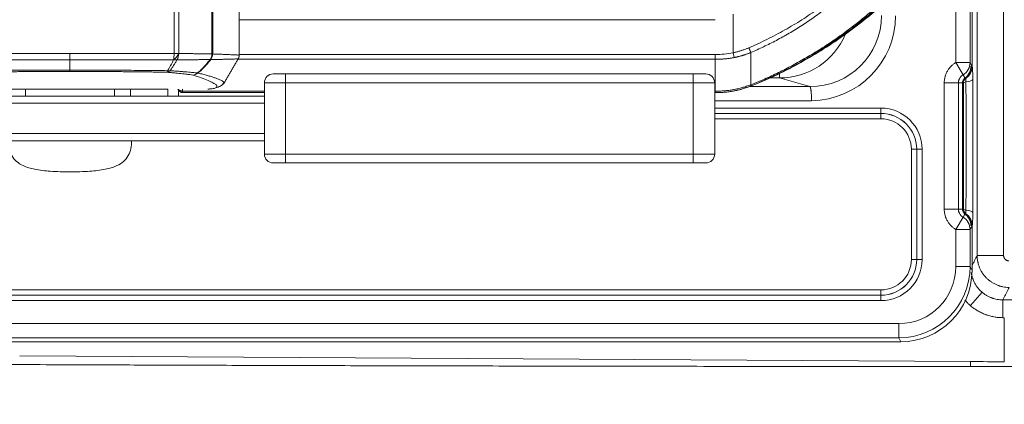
# Model space of a CAD drawing. Header units: millimetres. Extents: x 0 to 594, y 0 to 420.
# Tile 214 of 420: x 254 to 282, y 295 to 306. Entities that reach past the tile are written whole.
import ezdxf

# ---------------------------------------------------------------- set-up
doc = ezdxf.new("R2010")
doc.units = ezdxf.units.MM
doc.layers.add('1', color=7, linetype='Continuous', true_color=0xffffff)
doc.styles.add('Arial Unicode MS', font='txt')
doc.dimstyles.get("Standard").update_dxf_attribs({"dimtxt": 0.18, "dimasz": 0.18, "dimexe": 0.18, "dimexo": 0.0625, "dimgap": 0.09, "dimtad": 0, "dimtih": 1, "dimtoh": 1, "dimdec": 4, "dimzin": 0, "dimdsep": 46, "dimtxsty": 'Standard', "dimcen": 0.09, "dimadec": 0, "dimazin": 0, "dimtfac": 1, "dimtdec": 4, "dimtofl": 0, "dimtmove": 0, "dimatfit": 3, "dimfxl": 0, "dimtolj": 1, "dimtzin": 0, "dimarcsym": 0})

# ---------------------------------------------------------------- blocks, each defined once
blk = doc.blocks.new('_U0')
at = {"layer": '1', "color": 18, "lineweight": 13}
for p, q in [((147.657, 304.172), (147.657, 390.192)), ((305.847, 301.392), (305.847, 390.192)), ((147.657, 388.192), (198.852, 388.192)), ((305.847, 388.192), (254.652, 388.192))]:
    blk.add_line(p, q, dxfattribs=at)
at = {"layer": '1', "color": 18}
for points in [[(147.657, 388.192), (151.157, 389.13), (151.157, 387.254)], [(305.847, 388.192), (302.347, 387.254), (302.347, 389.13)]]:
    blk.add_solid(points, dxfattribs=at)
at = {"layer": '1', "color": 18, "linetype": 'Continuous', "lineweight": 13, "char_height": 3.5, "attachment_point": 7, "line_spacing_factor": 1.047437, "style": 'Arial Unicode MS'}
for s, insert in [('\\fArial Unicode MS|b0|i0;\\W1.0000;3.16', (200.537, 385.556)), ('\\fArial Unicode MS|b0|i0;\\W1.0000;LIFT POINT SPAN', (213.204, 385.556))]:
    blk.add_mtext(s, dxfattribs=dict(at, insert=insert))
blk = doc.blocks.new('_U8')
at = {"layer": '1', "color": 18, "lineweight": 13}
for p, q in [((305.847, 341.632), (287.064, 341.632)), ((289.064, 341.632), (289.064, 254.096)), ((305.847, 301.392), (287.064, 301.392)), ((289.064, 254.096), (284.064, 254.096))]:
    blk.add_line(p, q, dxfattribs=at)
at = {"layer": '1', "color": 18}
for points in [[(289.064, 341.632), (290.001, 338.132), (288.126, 338.132)], [(289.064, 301.392), (288.126, 304.892), (290.001, 304.892)]]:
    blk.add_solid(points, dxfattribs=at)
at = {"layer": '1', "color": 18, "linetype": 'Continuous', "lineweight": 13, "char_height": 3.5, "attachment_point": 7, "line_spacing_factor": 1.047437, "style": 'Arial Unicode MS'}
for s, insert in [('\\fArial Unicode MS|b0|i0;\\W1.0000;0.8', (259.842, 251.46)), ('\\fArial Unicode MS|b0|i0;\\W1.0000;CTRS', (269.789, 251.46)), ('\\fArial Unicode MS|b0|i0;\\W1.0000;AFT LIFT POINTS', (259.842, 244.398))]:
    blk.add_mtext(s, dxfattribs=dict(at, insert=insert))

msp = doc.modelspace()

# ---------------------------------------------------------------- linework, layer by layer
at = {"layer": '1', "color": 155, "linetype": 'Continuous', "lineweight": 13}
for p, q in [((281.194, 298.948), (281.194, 343.599)), ((281.938, 343.599), (281.938, 298.948)), ((258.645, 304.623), (258.645, 323.483)), ((258.776, 323.483), (258.776, 304.623)), ((259.706, 304.61), (259.706, 323.483)), ((259.728, 323.483), (259.728, 304.61)), ((260.471, 304.577), (260.471, 323.483)), ((280.596, 311.878), (280.596, 304.368)), ((280.995, 311.878), (280.995, 304.368)), ((281.051, 304.272), (281.051, 311.974)), ((273.841, 305.573), (260.471, 305.573)), ((274.342, 305.273), (274.342, 305.725)), ((255.721, 304.627), (255.721, 304.446)), ((258.645, 304.623), (258.776, 304.623)), ((259.706, 304.61), (259.728, 304.61)), ((274.37, 304.509), (274.342, 304.645)), ((255.721, 304.157), (255.721, 304.118)), ((280.596, 304.368), (280.8, 304.025)), ((280.596, 304.368), (280.995, 304.368)), ((281.02, 304.26), (281.059, 304.26)), ((261.43, 304.048), (261.778, 304.048)), ((261.778, 304.048), (273.223, 304.048)), ((273.223, 304.048), (273.575, 304.048)), ((275.646, 303.936), (275.329, 303.936)), ((275.646, 303.936), (275.646, 304.082)), ((276.497, 303.695), (275.646, 303.936)), ((280.877, 303.925), (280.838, 303.925)), ((254.472, 303.623), (254.022, 303.623)), ((254.472, 303.623), (254.472, 303.423)), ((256.972, 303.623), (254.472, 303.623)), ((257.422, 303.623), (256.972, 303.623)), ((256.972, 303.423), (256.972, 303.623)), ((258.472, 303.623), (257.422, 303.623)), ((257.422, 303.623), (257.422, 303.423)), ((258.472, 303.423), (258.472, 303.623)), ((258.77, 303.423), (258.77, 303.586)), ((261.18, 303.798), (261.18, 301.798)), ((261.777, 303.798), (261.18, 303.798)), ((261.777, 303.798), (261.777, 301.798)), ((273.222, 303.798), (261.777, 303.798)), ((273.825, 303.798), (273.222, 303.798)), ((273.222, 301.798), (273.222, 303.798)), ((273.825, 301.798), (273.825, 303.798)), ((274.809, 303.695), (276.497, 303.695)), ((280.271, 303.799), (280.67, 303.799)), ((280.271, 300.247), (280.271, 303.799)), ((280.781, 303.799), (280.67, 303.799)), ((280.67, 303.799), (280.67, 300.247)), ((280.781, 303.799), (280.781, 300.247)), ((280.809, 303.799), (280.781, 303.799)), ((250.575, 303.423), (261.18, 303.423)), ((250.575, 303.223), (261.18, 303.223)), ((273.824, 303.295), (276.544, 303.295)), ((273.824, 303.09), (278.492, 303.09)), ((276.544, 303.295), (276.544, 303.295)), ((278.492, 302.94), (278.492, 303.09)), ((278.492, 302.94), (273.824, 302.94)), ((273.824, 302.939), (278.492, 302.939)), ((278.492, 302.789), (273.824, 302.789)), ((278.492, 302.939), (278.492, 302.94)), ((278.492, 302.939), (278.492, 302.789)), ((250.575, 302.373), (261.18, 302.373)), ((250.575, 302.173), (255.43, 302.173)), ((256.015, 302.173), (255.43, 302.173)), ((256.015, 302.173), (261.18, 302.173)), ((279.347, 298.834), (279.347, 301.934)), ((279.497, 301.934), (279.347, 301.934)), ((279.497, 301.934), (279.497, 298.834)), ((279.498, 301.934), (279.497, 301.934)), ((279.498, 301.934), (279.648, 301.934)), ((279.498, 298.834), (279.498, 301.934)), ((279.648, 301.934), (279.648, 298.834)), ((261.18, 301.798), (261.777, 301.798)), ((261.777, 301.798), (273.222, 301.798)), ((273.222, 301.798), (273.825, 301.798)), ((261.778, 301.548), (261.43, 301.548)), ((273.223, 301.548), (261.778, 301.548)), ((273.575, 301.548), (273.223, 301.548)), ((280.271, 300.247), (280.67, 300.247)), ((280.596, 299.678), (280.8, 300.021)), ((280.781, 300.247), (280.67, 300.247)), ((280.781, 300.247), (280.809, 300.247)), ((280.85, 300.122), (280.877, 300.122)), ((281.059, 299.786), (281.02, 299.786)), ((281.051, 298.523), (281.051, 299.774)), ((280.995, 299.678), (280.596, 299.678)), ((280.596, 299.678), (280.596, 298.634)), ((280.995, 299.678), (280.995, 298.634)), ((281.194, 298.948), (281.437, 298.948)), ((281.437, 298.948), (281.938, 298.948)), ((279.497, 298.834), (279.347, 298.834)), ((279.497, 298.834), (279.498, 298.834)), ((279.498, 298.834), (279.648, 298.834)), ((280.995, 298.634), (280.596, 298.634)), ((280.995, 298.634), (281.051, 298.523)), ((235.237, 297.979), (278.492, 297.979)), ((278.492, 297.829), (235.237, 297.829)), ((235.237, 297.828), (278.492, 297.828)), ((278.492, 297.829), (278.492, 297.979)), ((278.492, 297.828), (278.492, 297.829)), ((278.492, 297.678), (278.492, 297.828)), ((281.007, 297.537), (281.333, 297.916)), ((278.492, 297.678), (235.237, 297.678)), ((281.913, 297.199), (281.915, 297.699)), ((278.997, 297.034), (234.486, 297.034)), ((278.997, 296.634), (278.997, 297.034)), ((281.958, 297.199), (281.958, 295.961)), ((279.053, 296.523), (234.449, 296.523)), ((278.997, 296.634), (234.486, 296.634)), ((279.053, 296.523), (278.997, 296.634)), ((254.309, 296.125), (281.007, 295.966)), ((281.006, 295.823), (281.007, 295.966))]:
    msp.add_line(p, q, dxfattribs=at)
for centre, radius, start, end in [((261.43, 303.798), 0.25, 90, 180), ((273.575, 303.798), 0.25, 0, 90), ((278.492, 301.934), 1.156, 0, 90), ((278.492, 301.934), 1.006, 0, 90), ((278.492, 301.934), 1.005, 0, 90), ((278.492, 301.934), 0.855, 0, 90), ((261.43, 301.798), 0.25, 180, 270), ((273.575, 301.798), 0.25, 270, 0), ((278.492, 298.834), 0.855, 270, 0), ((278.492, 298.834), 1.005, 270, 0), ((278.492, 298.834), 1.006, 270, 0), ((278.492, 298.834), 1.156, 270, 0)]:
    msp.add_arc(centre, radius, start, end, dxfattribs=at)
for centre, major_axis, ratio, start_param, end_param in [((276.487, 305.696), (1.946, -0.553), 0.98878, 4.991613, 6.558156), ((276.487, 305.696), (-2.327, 0.662), 0.99195, 1.869626, 3.416564), ((275.639, 305.937), (1.933, -0.55), 0.995142, 4.991613, 6.16236), ((258.597, 304.623), (0.159, 0.193), 0.621855, 4.236023, 5.184114), ((258.597, 304.623), (-0.159, -0.193), 0.621723, 1.094644, 2.042505), ((258.597, 304.623), (0.001, 0.25), 0.194969, 3.930714, 4.712926), ((258.597, 304.623), (-0.225, 0.109), 0.636743, 2.01591, 2.436375), ((258.597, 304.623), (0.003, 0.25), 0.716459, 3.940283, 4.721044), ((259.485, 304.61), (-0.2, -0.15), 0.929951, 1.737796, 2.462776), ((259.485, 304.61), (0.004, 0.25), 0.886352, 4.041171, 4.72764), ((259.485, 304.61), (-0.2, -0.15), 0.930045, 1.737388, 2.462449), ((259.485, 304.61), (-0.199, 0.152), 0.240136, 2.759049, 2.94977), ((259.485, 304.61), (0.011, 0.25), 0.972952, 4.070787, 4.754631), ((258.435, 304.347), (0.004, 0.25), 0.190389, 3.222224, 3.742529), ((258.435, 304.347), (-0.022, -0.249), 0.737024, 0.11726, 0.653083), ((258.435, 304.347), (-0.204, 0.145), 0.744129, 2.160863, 2.47951), ((280.596, 304.368), (0.347, 0.2), 0.998629, 4.727102, 5.759522), ((280.659, 304.26), (0, -0.4), 0.999657, 0.576931, 1.570796), ((280.62, 304.26), (0, 0.4), 0.999657, 4.276657, 4.712389), ((281.059, 303.799), (0, -0.461), 0.026177, 1.763553, 3.141593), ((259.168, 304.267), (0.035, 0.248), 0.885709, 3.297818, 3.957335), ((259.168, 304.267), (0.077, 0.238), 0.973209, 3.461162, 4.132359), ((259.168, 304.267), (-0.166, 0.187), 0.292967, 2.780186, 2.939069), ((261.778, 303.798), (0, 0.25), 0.005236, 0, 1.570796), ((273.223, 303.798), (0, 0.25), 0.005236, 0, 1.570796), ((280.959, 303.799), (0, -0.15), 0.999657, 3.718524, 4.712389), ((280.62, 304.26), (0, 0.4), 0.999657, 3.718524, 4.276657), ((280.877, 303.799), (0, 0.126), 0.026177, 4.905145, 6.283185), ((280.671, 303.888), (-0.4, -0.002), 0.191499, 2.121054, 3.114919), ((280.821, 302.023), (0, -9.732), 0.026177, 1.37804, 1.763553), ((258.892, 303.673), (0.105, -0.107), 1, 4.279498, 5.503908), ((259.608, 303.873), (0.017, -0.249), 0.991145, 6.21555, 6.283189), ((276.495, 303.295), (0, -0.4), 0.122785, 1.57195, 3.106686), ((280.959, 303.799), (-0.15, -0.001), 0.191499, 5.262647, 6.256512), ((280.571, 302.023), (0, 9.271), 0.026177, 4.519633, 4.905145), ((280.639, 302.023), (0, 9.397), 0.026177, 4.519633, 4.905145), ((261.778, 301.798), (0, 0.25), 0.005236, 1.570796, 3.141593), ((273.223, 301.798), (0, 0.25), 0.005236, 1.570796, 3.141593), ((280.596, 299.678), (0.347, -0.2), 0.998629, 0.523664, 1.556083), ((280.959, 300.247), (-0.15, 0.001), 0.191499, 0.026674, 1.020539), ((280.959, 300.247), (0, 0.15), 0.999657, 1.570796, 2.564661), ((280.62, 299.786), (0, 0.4), 0.999657, 4.712389, 5.706254), ((280.877, 300.247), (0, 0.126), 0.026177, 3.141593, 4.519633), ((280.659, 299.786), (0, 0.4), 0.999657, 4.712389, 5.706254), ((280.671, 300.159), (-0.4, 0.002), 0.191499, 3.168266, 4.162131), ((281.059, 300.247), (0, -0.461), 0.026177, 0, 1.37804), ((278.995, 298.636), (0.895, -1.791), 0.998972, 5.820497, 7.389923), ((278.995, 298.636), (-0.716, 1.434), 0.998288, 2.678904, 4.24833), ((279.05, 298.526), (-0.895, 1.792), 0.998288, 2.678904, 4.24833)]:
    msp.add_ellipse(centre, major_axis=major_axis, ratio=ratio, start_param=start_param, end_param=end_param, dxfattribs=at)
for points, knots in [([(274.784, 304.784), (274.869, 304.821), (275.04, 304.896), (275.292, 305.017), (275.545, 305.146), (275.875, 305.327), (276.279, 305.568), (276.795, 305.916), (277.337, 306.332), (277.896, 306.826), (278.237, 307.189), (278.408, 307.371)], [0, 0, 0, 0, 0.061524, 0.123589, 0.186396, 0.250154, 0.374102, 0.499969, 0.66603, 0.831859, 1, 1, 1, 1]), ([(278.452, 307.327), (278.401, 307.268), (278.299, 307.148), (278.142, 306.975), (277.982, 306.807), (277.819, 306.645), (277.654, 306.487), (277.487, 306.334), (277.318, 306.187), (277.147, 306.045), (276.974, 305.908), (276.8, 305.776), (276.625, 305.649), (276.449, 305.527), (276.272, 305.41), (276.094, 305.298), (275.915, 305.191), (275.736, 305.089), (275.557, 304.992), (275.378, 304.9), (275.199, 304.812), (275.021, 304.729), (274.901, 304.677), (274.842, 304.651)], [0, 0, 0, 0, 0.052179, 0.103937, 0.15527, 0.206176, 0.256649, 0.306685, 0.356275, 0.405411, 0.454087, 0.502295, 0.55003, 0.597286, 0.644056, 0.690331, 0.736107, 0.781379, 0.826142, 0.870392, 0.914123, 0.957328, 1, 1, 1, 1]), ([(274.808, 303.694), (275.273, 303.877), (276.175, 304.295), (277.441, 305.093), (278.584, 306.004), (279.275, 306.674), (279.594, 307.014)], [0, 0, 0, 0, 0.253861, 0.508361, 0.763098, 1, 1, 1, 1]), ([(274.842, 303.745), (274.97, 303.797), (275.231, 303.904), (275.619, 304.085), (276.011, 304.285), (276.405, 304.506), (276.801, 304.748), (277.197, 305.011), (277.591, 305.296), (277.984, 305.603), (278.374, 305.931), (278.759, 306.281), (279.141, 306.651), (279.386, 306.912), (279.51, 307.044)], [0, 0, 0, 0, 0.072244, 0.146579, 0.222983, 0.301442, 0.381943, 0.464467, 0.54898, 0.635453, 0.723844, 0.814101, 0.906169, 1, 1, 1, 1]), ([(279.537, 307.009), (279.42, 306.887), (279.186, 306.642), (278.819, 306.288), (278.437, 305.943), (278.041, 305.609), (277.63, 305.287), (277.203, 304.98), (276.761, 304.688), (276.304, 304.413), (275.832, 304.157), (275.346, 303.92), (275.012, 303.781), (274.844, 303.711)], [0, 0, 0, 0, 0.08734, 0.175477, 0.264388, 0.354042, 0.4444, 0.535433, 0.627117, 0.719427, 0.81235, 0.905882, 1, 1, 1, 1]), ([(274.342, 304.645), (274.355, 304.647), (274.383, 304.653), (274.425, 304.663), (274.466, 304.674), (274.507, 304.685), (274.547, 304.697), (274.587, 304.709), (274.627, 304.723), (274.667, 304.737), (274.706, 304.752), (274.746, 304.767), (274.772, 304.778), (274.784, 304.784)], [0, 0, 0, 0, 0.091957, 0.183544, 0.274814, 0.365818, 0.456609, 0.547242, 0.637773, 0.728256, 0.81875, 0.909312, 1, 1, 1, 1]), ([(252.796, 304.623), (252.916, 304.624), (253.037, 304.624), (253.218, 304.624), (253.279, 304.625), (253.4, 304.625), (253.461, 304.625), (253.643, 304.625), (253.764, 304.626), (253.947, 304.626), (254.038, 304.626), (254.129, 304.626), (254.19, 304.626), (254.221, 304.626), (254.496, 304.627), (254.74, 304.627), (255.046, 304.627), (255.108, 304.627), (255.23, 304.627), (255.291, 304.627), (255.475, 304.627), (255.598, 304.627), (255.721, 304.627)], [0, 0, 0, 0, 0.125, 0.125, 0.1875, 0.1875, 0.25, 0.25, 0.375, 0.375, 0.4375, 0.46875, 0.46875, 0.5, 0.5, 0.75, 0.75, 0.8125, 0.8125, 0.875, 0.875, 1, 1, 1, 1]), ([(255.721, 304.446), (255.599, 304.446), (255.477, 304.446), (255.294, 304.446), (255.233, 304.446), (255.111, 304.446), (255.05, 304.446), (254.745, 304.446), (254.502, 304.446), (254.229, 304.446), (254.198, 304.446), (254.138, 304.446), (254.047, 304.446), (253.956, 304.446), (253.774, 304.447), (253.653, 304.447), (253.472, 304.447), (253.412, 304.447), (253.291, 304.447), (253.231, 304.447), (253.051, 304.447), (252.931, 304.447), (252.811, 304.447)], [0, 0, 0, 0, 0.125, 0.125, 0.1875, 0.1875, 0.25, 0.25, 0.5, 0.5, 0.53125, 0.53125, 0.5625, 0.625, 0.625, 0.75, 0.75, 0.8125, 0.8125, 0.875, 0.875, 1, 1, 1, 1]), ([(255.721, 304.627), (255.843, 304.627), (255.966, 304.627), (256.15, 304.627), (256.211, 304.627), (256.334, 304.627), (256.395, 304.627), (256.701, 304.627), (256.946, 304.627), (257.221, 304.626), (257.251, 304.626), (257.312, 304.626), (257.404, 304.626), (257.495, 304.626), (257.677, 304.626), (257.799, 304.625), (257.981, 304.625), (258.041, 304.625), (258.163, 304.625), (258.223, 304.624), (258.404, 304.624), (258.525, 304.624), (258.645, 304.623)], [0, 0, 0, 0, 0.125, 0.125, 0.1875, 0.1875, 0.25, 0.25, 0.5, 0.5, 0.53125, 0.53125, 0.5625, 0.625, 0.625, 0.75, 0.75, 0.8125, 0.8125, 0.875, 0.875, 1, 1, 1, 1]), ([(258.631, 304.447), (258.511, 304.447), (258.391, 304.447), (258.21, 304.447), (258.15, 304.447), (258.03, 304.447), (257.969, 304.447), (257.788, 304.447), (257.667, 304.447), (257.486, 304.446), (257.395, 304.446), (257.304, 304.446), (257.243, 304.446), (257.213, 304.446), (256.94, 304.446), (256.696, 304.446), (256.392, 304.446), (256.331, 304.446), (256.209, 304.446), (256.148, 304.446), (255.965, 304.446), (255.843, 304.446), (255.721, 304.446)], [0, 0, 0, 0, 0.125, 0.125, 0.1875, 0.1875, 0.25, 0.25, 0.375, 0.375, 0.4375, 0.46875, 0.46875, 0.5, 0.5, 0.75, 0.75, 0.8125, 0.8125, 0.875, 0.875, 1, 1, 1, 1]), ([(258.459, 304.14), (258.467, 304.151), (258.474, 304.163), (258.489, 304.186), (258.497, 304.198), (258.519, 304.234), (258.534, 304.259), (258.552, 304.291), (258.555, 304.297), (258.562, 304.31), (258.573, 304.33), (258.583, 304.35), (258.604, 304.39), (258.618, 304.418), (258.631, 304.447)], [0, 0, 0, 0, 0.125, 0.125, 0.25, 0.25, 0.5, 0.5, 0.5625, 0.5625, 0.625, 0.75, 0.75, 1, 1, 1, 1]), ([(258.723, 304.447), (258.708, 304.418), (258.693, 304.39), (258.67, 304.35), (258.658, 304.33), (258.646, 304.31), (258.638, 304.297), (258.634, 304.29), (258.614, 304.258), (258.598, 304.233), (258.573, 304.197), (258.564, 304.185), (258.547, 304.162), (258.538, 304.15), (258.53, 304.139)], [0, 0, 0, 0, 0.25, 0.25, 0.375, 0.4375, 0.4375, 0.5, 0.5, 0.75, 0.75, 0.875, 0.875, 1, 1, 1, 1]), ([(259.655, 304.452), (259.624, 304.452), (259.593, 304.451), (259.527, 304.451), (259.493, 304.451), (259.423, 304.45), (259.351, 304.45), (259.275, 304.449), (259.226, 304.449), (259.216, 304.449), (259.196, 304.449), (259.166, 304.449), (259.136, 304.449), (259.075, 304.448), (258.991, 304.448), (258.86, 304.447), (258.77, 304.447), (258.723, 304.447)], [0, 0, 0, 0, 0.125, 0.125, 0.25, 0.25, 0.375, 0.5, 0.5, 0.53125, 0.53125, 0.5625, 0.625, 0.625, 0.75, 0.875, 1, 1, 1, 1]), ([(258.776, 304.623), (258.788, 304.623), (258.799, 304.623), (258.822, 304.622), (258.856, 304.622), (258.89, 304.622), (258.957, 304.621), (259.044, 304.62), (259.128, 304.619), (259.189, 304.618), (259.219, 304.617), (259.249, 304.617), (259.269, 304.617), (259.278, 304.617), (259.327, 304.616), (259.403, 304.615), (259.475, 304.614), (259.544, 304.613), (259.578, 304.612), (259.644, 304.611), (259.675, 304.611), (259.706, 304.61)], [0, 0, 0, 0, 0.03125, 0.03125, 0.0625, 0.125, 0.125, 0.25, 0.375, 0.375, 0.4375, 0.46875, 0.46875, 0.5, 0.5, 0.625, 0.75, 0.75, 0.875, 0.875, 1, 1, 1, 1]), ([(259.304, 304.075), (259.32, 304.089), (259.336, 304.104), (259.367, 304.133), (259.383, 304.147), (259.429, 304.192), (259.459, 304.223), (259.503, 304.27), (259.518, 304.286), (259.546, 304.318), (259.56, 304.334), (259.602, 304.383), (259.629, 304.417), (259.656, 304.451)], [0, 0, 0, 0, 0.125, 0.125, 0.25, 0.25, 0.5, 0.5, 0.625, 0.625, 0.75, 0.75, 1, 1, 1, 1]), ([(259.673, 304.452), (259.647, 304.417), (259.619, 304.384), (259.577, 304.334), (259.563, 304.318), (259.534, 304.286), (259.52, 304.27), (259.475, 304.222), (259.445, 304.192), (259.399, 304.147), (259.383, 304.132), (259.351, 304.103), (259.335, 304.088), (259.319, 304.074)], [0, 0, 0, 0, 0.25, 0.25, 0.375, 0.375, 0.5, 0.5, 0.75, 0.75, 0.875, 0.875, 1, 1, 1, 1]), ([(260.448, 304.473), (260.448, 304.473), (260.448, 304.473), (260.447, 304.472), (260.443, 304.472), (260.431, 304.471), (260.422, 304.47), (260.4, 304.469), (260.387, 304.469), (260.355, 304.468), (260.337, 304.467), (260.295, 304.466), (260.272, 304.465), (260.221, 304.464), (260.192, 304.463), (260.131, 304.462), (260.098, 304.461), (260.027, 304.459), (259.989, 304.458), (259.907, 304.457), (259.864, 304.456), (259.807, 304.454), (259.795, 304.454), (259.772, 304.454), (259.736, 304.453), (259.699, 304.452), (259.673, 304.452)], [0, 0, 0, 0, 0.020904, 0.020904, 0.118813, 0.118813, 0.216723, 0.216723, 0.314633, 0.314633, 0.412542, 0.412542, 0.510452, 0.510452, 0.608361, 0.608361, 0.706271, 0.706271, 0.804181, 0.804181, 0.90209, 0.90209, 0.926568, 0.926568, 0.951045, 1, 1, 1, 1]), ([(259.728, 304.61), (259.753, 304.609), (259.788, 304.607), (259.822, 304.606), (259.845, 304.605), (259.856, 304.604), (259.911, 304.602), (259.952, 304.601), (260.03, 304.598), (260.104, 304.595), (260.167, 304.592), (260.226, 304.59), (260.254, 304.589), (260.303, 304.587), (260.326, 304.586), (260.366, 304.584), (260.383, 304.583), (260.414, 304.582), (260.426, 304.581), (260.447, 304.58), (260.455, 304.579), (260.467, 304.578), (260.47, 304.578), (260.471, 304.577), (260.471, 304.577), (260.471, 304.577)], [0, 0, 0, 0, 0.049202, 0.073803, 0.073803, 0.098403, 0.098403, 0.196807, 0.196807, 0.29521, 0.393614, 0.393614, 0.492017, 0.492017, 0.59042, 0.59042, 0.688824, 0.688824, 0.787227, 0.787227, 0.885631, 0.885631, 0.984034, 0.984034, 1, 1, 1, 1]), ([(273.842, 304.46), (271.34, 304.46), (268.837, 304.46), (264.368, 304.46), (262.4, 304.46), (260.441, 304.46)], [0, 0, 0, 0, 0.558884, 0.558884, 1, 1, 1, 1]), ([(260.468, 304.595), (261.177, 304.595), (261.886, 304.595), (263.841, 304.595), (265.088, 304.595), (267.586, 304.595), (268.836, 304.595), (271.338, 304.595), (272.589, 304.595), (273.841, 304.595)], [0, 0, 0, 0, 0.159855, 0.159855, 0.439903, 0.439903, 0.719952, 0.719952, 1, 1, 1, 1]), ([(274.37, 304.509), (274.358, 304.507), (274.334, 304.502), (274.298, 304.496), (274.261, 304.49), (274.224, 304.484), (274.187, 304.48), (274.149, 304.475), (274.111, 304.472), (274.073, 304.468), (274.035, 304.466), (273.997, 304.463), (273.958, 304.462), (273.92, 304.461), (273.881, 304.46), (273.855, 304.46), (273.842, 304.46)], [0, 0, 0, 0, 0.069331, 0.138965, 0.208911, 0.279173, 0.349758, 0.420671, 0.491915, 0.563493, 0.635406, 0.707656, 0.780241, 0.853162, 0.926416, 1, 1, 1, 1]), ([(273.842, 304.46), (273.842, 304.281), (273.842, 303.947), (273.842, 303.679), (273.842, 303.563)], [0, 0, 0, 0, 0.5, 1, 1, 1, 1]), ([(274.842, 304.651), (274.833, 304.647), (274.815, 304.64), (274.789, 304.63), (274.762, 304.62), (274.735, 304.61), (274.708, 304.6), (274.681, 304.591), (274.653, 304.582), (274.626, 304.574), (274.598, 304.565), (274.57, 304.557), (274.542, 304.549), (274.514, 304.542), (274.485, 304.535), (274.457, 304.528), (274.428, 304.521), (274.399, 304.515), (274.38, 304.511), (274.37, 304.509)], [0, 0, 0, 0, 0.057765, 0.115638, 0.173624, 0.231728, 0.289956, 0.348313, 0.406804, 0.465434, 0.524206, 0.583126, 0.642198, 0.701424, 0.76081, 0.820357, 0.88007, 0.93995, 1, 1, 1, 1]), ([(274.842, 303.745), (274.842, 303.861), (274.842, 304.132), (274.842, 304.471), (274.842, 304.651)], [0, 0, 0, 0, 0.507571, 1, 1, 1, 1]), ([(252.982, 304.14), (253.095, 304.141), (253.208, 304.143), (253.378, 304.145), (253.435, 304.145), (253.548, 304.146), (253.605, 304.147), (253.775, 304.149), (253.946, 304.15), (254.117, 304.151), (254.231, 304.152), (254.288, 304.153), (254.574, 304.154), (254.803, 304.156), (255.09, 304.156), (255.147, 304.157), (255.262, 304.157), (255.319, 304.157), (255.491, 304.157), (255.606, 304.157), (255.721, 304.157)], [0, 0, 0, 0, 0.125, 0.125, 0.1875, 0.1875, 0.25, 0.25, 0.375, 0.4375, 0.4375, 0.5, 0.5, 0.75, 0.75, 0.8125, 0.8125, 0.875, 0.875, 1, 1, 1, 1]), ([(255.721, 304.157), (255.836, 304.157), (255.95, 304.157), (256.122, 304.157), (256.18, 304.157), (256.294, 304.157), (256.352, 304.156), (256.638, 304.156), (256.867, 304.154), (257.153, 304.153), (257.21, 304.152), (257.324, 304.151), (257.495, 304.15), (257.666, 304.149), (257.836, 304.147), (257.893, 304.146), (258.007, 304.145), (258.063, 304.145), (258.233, 304.143), (258.346, 304.141), (258.459, 304.14)], [0, 0, 0, 0, 0.125, 0.125, 0.1875, 0.1875, 0.25, 0.25, 0.5, 0.5, 0.5625, 0.5625, 0.625, 0.75, 0.75, 0.8125, 0.8125, 0.875, 0.875, 1, 1, 1, 1]), ([(258.53, 304.139), (258.549, 304.138), (258.567, 304.137), (258.605, 304.134), (258.623, 304.133), (258.678, 304.129), (258.75, 304.124), (258.819, 304.119), (258.886, 304.113), (258.919, 304.111), (259.017, 304.103), (259.078, 304.097), (259.152, 304.09), (259.166, 304.089), (259.195, 304.086), (259.209, 304.085), (259.25, 304.081), (259.277, 304.078), (259.304, 304.075)], [0, 0, 0, 0, 0.0625, 0.0625, 0.125, 0.125, 0.25, 0.375, 0.375, 0.5, 0.5, 0.75, 0.75, 0.8125, 0.8125, 0.875, 0.875, 1, 1, 1, 1]), ([(280.271, 303.799), (280.271, 303.814), (280.271, 303.828), (280.273, 303.857), (280.276, 303.885), (280.283, 303.927), (280.289, 303.955), (280.295, 303.976), (280.298, 303.986), (280.301, 303.996), (280.303, 304.003), (280.304, 304.007), (280.31, 304.024), (280.315, 304.037), (280.331, 304.077), (280.344, 304.102), (280.365, 304.139), (280.38, 304.163), (280.396, 304.187), (280.407, 304.201), (280.409, 304.204), (280.414, 304.21), (280.416, 304.212), (280.423, 304.221), (280.427, 304.226), (280.441, 304.243), (280.461, 304.264), (280.492, 304.293), (280.525, 304.32), (280.548, 304.337), (280.565, 304.349), (280.571, 304.353), (280.583, 304.361), (280.589, 304.365), (280.596, 304.368)], [0, 0, 0, 0, 0.0625, 0.0625, 0.125, 0.1875, 0.25, 0.25, 0.28125, 0.296875, 0.296875, 0.3125, 0.3125, 0.375, 0.375, 0.5, 0.5, 0.5625, 0.625, 0.625, 0.640625, 0.640625, 0.65625, 0.65625, 0.6875, 0.6875, 0.75, 0.8125, 0.875, 0.9375, 0.9375, 0.96875, 0.96875, 1, 1, 1, 1]), ([(281.051, 304.272), (281.051, 304.255), (281.05, 304.238), (281.045, 304.204), (281.042, 304.187), (281.035, 304.162), (281.033, 304.154), (281.029, 304.142), (281.027, 304.137), (281.024, 304.129), (281.023, 304.125), (281.015, 304.105), (281.007, 304.09), (280.99, 304.06), (280.981, 304.046), (280.969, 304.03), (280.968, 304.028), (280.965, 304.025), (280.964, 304.023), (280.96, 304.018), (280.957, 304.015), (280.948, 304.005), (280.943, 303.999), (280.925, 303.98), (280.912, 303.969), (280.885, 303.948), (280.871, 303.938), (280.856, 303.929)], [0, 0, 0, 0, 0.125, 0.125, 0.25, 0.25, 0.3125, 0.3125, 0.34375, 0.34375, 0.375, 0.375, 0.5, 0.5, 0.625, 0.625, 0.640625, 0.640625, 0.65625, 0.65625, 0.6875, 0.6875, 0.75, 0.75, 0.875, 0.875, 1, 1, 1, 1]), ([(280.995, 304.368), (281.011, 304.341), (281.027, 304.313), (281.046, 304.281), (281.048, 304.277), (281.051, 304.272)], [0, 0, 0, 0, 0.860039, 0.860039, 1, 1, 1, 1]), ([(255.721, 304.118), (255.607, 304.118), (255.493, 304.118), (255.322, 304.118), (255.266, 304.118), (255.152, 304.117), (255.095, 304.117), (254.811, 304.116), (254.584, 304.115), (254.301, 304.113), (254.244, 304.112), (254.131, 304.111), (254.074, 304.111), (253.905, 304.109), (253.792, 304.108), (253.623, 304.106), (253.567, 304.105), (253.454, 304.104), (253.398, 304.103), (253.23, 304.101), (253.118, 304.099), (253.006, 304.097)], [0, 0, 0, 0, 0.125, 0.125, 0.1875, 0.1875, 0.25, 0.25, 0.5, 0.5, 0.5625, 0.5625, 0.625, 0.625, 0.75, 0.75, 0.8125, 0.8125, 0.875, 0.875, 1, 1, 1, 1]), ([(258.435, 304.097), (258.323, 304.099), (258.212, 304.101), (258.043, 304.103), (257.987, 304.104), (257.875, 304.105), (257.818, 304.106), (257.649, 304.108), (257.537, 304.109), (257.367, 304.111), (257.311, 304.111), (257.198, 304.112), (257.141, 304.113), (256.858, 304.115), (256.631, 304.116), (256.347, 304.117), (256.29, 304.117), (256.176, 304.118), (256.119, 304.118), (255.948, 304.118), (255.835, 304.118), (255.721, 304.118)], [0, 0, 0, 0, 0.125, 0.125, 0.1875, 0.1875, 0.25, 0.25, 0.375, 0.375, 0.4375, 0.4375, 0.5, 0.5, 0.75, 0.75, 0.8125, 0.8125, 0.875, 0.875, 1, 1, 1, 1]), ([(259.168, 304.018), (259.143, 304.021), (259.117, 304.025), (259.078, 304.03), (259.065, 304.031), (259.038, 304.035), (259.024, 304.037), (258.955, 304.045), (258.897, 304.052), (258.805, 304.062), (258.774, 304.065), (258.71, 304.072), (258.644, 304.078), (258.576, 304.085), (258.524, 304.09), (258.507, 304.091), (258.471, 304.094), (258.453, 304.096), (258.435, 304.097)], [0, 0, 0, 0, 0.125, 0.125, 0.1875, 0.1875, 0.25, 0.25, 0.5, 0.5, 0.625, 0.625, 0.75, 0.875, 0.875, 0.9375, 0.9375, 1, 1, 1, 1]), ([(259.608, 303.623), (259.635, 303.624), (259.684, 303.629), (259.744, 303.638), (259.791, 303.649), (259.824, 303.663), (259.844, 303.68), (259.85, 303.698), (259.845, 303.713), (259.838, 303.724), (259.835, 303.728), (259.828, 303.736), (259.824, 303.74), (259.8, 303.76), (259.773, 303.779), (259.699, 303.818), (259.654, 303.84), (259.545, 303.885), (259.481, 303.91), (259.337, 303.962), (259.257, 303.989), (259.168, 304.018)], [0, 0, 0, 0, 0.0625, 0.125, 0.1875, 0.25, 0.3125, 0.375, 0.4375, 0.4375, 0.46875, 0.46875, 0.5, 0.5, 0.625, 0.625, 0.75, 0.75, 0.875, 0.875, 1, 1, 1, 1]), ([(259.319, 304.074), (259.367, 304.062), (259.413, 304.05), (259.499, 304.027), (259.54, 304.016), (259.616, 303.994), (259.652, 303.984), (259.72, 303.963), (259.751, 303.952), (259.809, 303.933), (259.836, 303.923), (259.884, 303.905), (259.928, 303.887), (259.98, 303.862), (260.005, 303.847), (260.025, 303.832), (260.033, 303.825), (260.044, 303.812), (260.049, 303.801), (260.048, 303.792), (260.047, 303.789)], [0, 0, 0, 0, 0.09432, 0.09432, 0.188639, 0.188639, 0.282959, 0.282959, 0.377278, 0.377278, 0.471598, 0.471598, 0.565918, 0.660237, 0.754557, 0.754557, 0.848876, 0.848876, 0.943196, 1, 1, 1, 1]), ([(280.8, 304.025), (280.798, 304.024), (280.795, 304.022), (280.791, 304.019), (280.788, 304.018), (280.781, 304.013), (280.776, 304.01), (280.763, 303.999), (280.755, 303.992), (280.743, 303.98), (280.739, 303.976), (280.733, 303.969), (280.731, 303.967), (280.727, 303.963), (280.726, 303.96), (280.717, 303.949), (280.711, 303.939), (280.699, 303.92), (280.694, 303.91), (280.688, 303.894), (280.686, 303.889), (280.684, 303.882), (280.683, 303.88), (280.682, 303.878), (280.681, 303.874), (280.68, 303.87), (280.676, 303.856), (280.674, 303.845), (280.671, 303.822), (280.67, 303.811), (280.67, 303.799)], [0, 0, 0, 0, 0.03125, 0.03125, 0.0625, 0.0625, 0.125, 0.125, 0.25, 0.25, 0.3125, 0.3125, 0.34375, 0.34375, 0.375, 0.375, 0.5, 0.5, 0.625, 0.625, 0.6875, 0.6875, 0.703125, 0.703125, 0.71875, 0.75, 0.75, 0.875, 0.875, 1, 1, 1, 1]), ([(280.856, 303.929), (280.854, 303.928), (280.83, 303.913), (280.811, 303.893), (280.788, 303.849), (280.781, 303.824), (280.781, 303.799)], [0, 0, 0, 0, 0.047823, 0.523911, 0.523911, 1, 1, 1, 1]), ([(258.88, 303.563), (258.871, 303.564), (258.861, 303.565), (258.843, 303.569), (258.835, 303.572), (258.818, 303.579), (258.81, 303.583), (258.795, 303.592), (258.788, 303.597), (258.775, 303.609), (258.77, 303.615), (258.765, 303.621)], [0, 0, 0, 0, 0.201415, 0.201415, 0.40283, 0.40283, 0.604245, 0.604245, 0.80566, 0.80566, 1, 1, 1, 1]), ([(259.608, 303.624), (259.618, 303.625), (259.682, 303.628), (259.781, 303.643), (259.888, 303.679), (259.977, 303.719), (260.017, 303.772), (260.028, 303.787)], [0, 0, 0, 0, 0.064144, 0.44403, 0.764097, 0.93744, 1, 1, 1, 1]), ([(260.047, 303.789), (260.046, 303.787), (260.044, 303.783), (260.042, 303.78), (260.04, 303.779)], [0, 0, 0, 0, 0.626625, 1, 1, 1, 1]), ([(273.842, 303.563), (273.884, 303.564), (273.969, 303.565), (274.097, 303.573), (274.224, 303.587), (274.35, 303.606), (274.475, 303.632), (274.599, 303.663), (274.72, 303.699), (274.799, 303.729), (274.839, 303.744)], [0, 0, 0, 0, 0.124809, 0.249954, 0.375271, 0.500612, 0.625848, 0.750873, 0.875606, 1, 1, 1, 1]), ([(274.842, 303.71), (274.794, 303.692), (274.7, 303.657), (274.556, 303.614), (274.412, 303.58), (274.267, 303.554), (274.124, 303.536), (273.982, 303.525), (273.888, 303.524), (273.842, 303.523)], [0, 0, 0, 0, 0.148351, 0.295168, 0.440301, 0.583563, 0.724744, 0.863628, 1, 1, 1, 1]), ([(276.544, 303.295), (276.544, 303.308), (276.544, 303.321), (276.544, 303.347), (276.543, 303.372), (276.543, 303.397), (276.542, 303.412), (276.542, 303.415), (276.542, 303.421), (276.542, 303.424), (276.541, 303.434), (276.541, 303.44), (276.54, 303.457), (276.539, 303.481), (276.537, 303.503), (276.536, 303.519), (276.535, 303.524), (276.535, 303.532), (276.535, 303.534), (276.534, 303.539), (276.534, 303.542), (276.533, 303.555), (276.532, 303.564), (276.529, 303.583), (276.527, 303.6), (276.525, 303.615), (276.523, 303.625), (276.523, 303.626), (276.522, 303.63), (276.522, 303.632), (276.521, 303.637), (276.52, 303.64), (276.518, 303.65), (276.515, 303.661), (276.512, 303.67), (276.51, 303.676), (276.509, 303.678), (276.508, 303.681), (276.508, 303.681), (276.507, 303.683), (276.507, 303.684), (276.505, 303.687), (276.502, 303.692), (276.498, 303.694), (276.497, 303.695)], [0, 0, 0, 0, 0.0625, 0.0625, 0.125, 0.1875, 0.1875, 0.203125, 0.203125, 0.21875, 0.21875, 0.25, 0.25, 0.3125, 0.375, 0.375, 0.40625, 0.40625, 0.421875, 0.421875, 0.4375, 0.4375, 0.5, 0.5, 0.5625, 0.625, 0.625, 0.640625, 0.640625, 0.65625, 0.65625, 0.6875, 0.6875, 0.75, 0.8125, 0.8125, 0.84375, 0.84375, 0.859375, 0.859375, 0.875, 0.875, 0.9375, 1, 1, 1, 1]), ([(258.88, 303.563), (258.88, 303.563), (258.88, 303.563), (258.88, 303.563), (258.88, 303.562), (258.88, 303.562), (258.88, 303.56), (258.881, 303.557), (258.881, 303.555), (258.882, 303.551), (258.883, 303.546), (258.884, 303.541), (258.884, 303.538), (258.885, 303.537), (258.885, 303.535), (258.885, 303.534), (258.886, 303.532), (258.886, 303.53), (258.887, 303.528), (258.887, 303.528), (258.888, 303.527), (258.888, 303.526), (258.889, 303.525), (258.889, 303.524), (258.89, 303.524), (258.891, 303.523), (258.891, 303.523), (258.891, 303.523), (258.891, 303.523), (258.891, 303.523), (258.891, 303.523), (258.892, 303.523), (258.892, 303.523)], [0, 0, 0, 0, 0.003906, 0.003906, 0.007812, 0.015625, 0.03125, 0.0625, 0.125, 0.125, 0.25, 0.375, 0.375, 0.4375, 0.4375, 0.5, 0.5, 0.625, 0.625, 0.6875, 0.6875, 0.75, 0.75, 0.875, 0.875, 0.9375, 0.96875, 0.984375, 0.992188, 0.996094, 0.996094, 1, 1, 1, 1]), ([(273.842, 303.523), (273.842, 303.523), (273.842, 303.524), (273.842, 303.528), (273.842, 303.53), (273.842, 303.537), (273.842, 303.541), (273.842, 303.551), (273.842, 303.557), (273.842, 303.563)], [0, 0, 0, 0, 0.24533, 0.24533, 0.496887, 0.496887, 0.748443, 0.748443, 1, 1, 1, 1]), ([(253.997, 302.173), (253.988, 302.014), (254.033, 301.809), (254.215, 301.579), (254.437, 301.443), (254.762, 301.352), (255.206, 301.307), (255.536, 301.294), (255.722, 301.298)], [0, 0, 0, 0, 0.196388, 0.29043, 0.390623, 0.547529, 0.746732, 1, 1, 1, 1]), ([(255.722, 301.298), (255.908, 301.294), (256.239, 301.307), (256.683, 301.352), (257.007, 301.443), (257.23, 301.579), (257.411, 301.809), (257.456, 302.014), (257.447, 302.173)], [0, 0, 0, 0, 0.253268, 0.452471, 0.609377, 0.70957, 0.803612, 1, 1, 1, 1]), ([(280.596, 299.678), (280.593, 299.68), (280.589, 299.682), (280.583, 299.686), (280.58, 299.688), (280.571, 299.693), (280.565, 299.697), (280.547, 299.71), (280.524, 299.726), (280.492, 299.754), (280.461, 299.783), (280.441, 299.804), (280.427, 299.82), (280.423, 299.826), (280.416, 299.834), (280.414, 299.837), (280.409, 299.843), (280.398, 299.857), (280.38, 299.883), (280.365, 299.907), (280.351, 299.932), (280.344, 299.945), (280.331, 299.97), (280.326, 299.983), (280.318, 300.003), (280.314, 300.013), (280.31, 300.023), (280.308, 300.03), (280.306, 300.033), (280.301, 300.051), (280.292, 300.078), (280.283, 300.12), (280.276, 300.162), (280.273, 300.19), (280.271, 300.219), (280.271, 300.233), (280.271, 300.247)], [0, 0, 0, 0, 0.015625, 0.015625, 0.03125, 0.03125, 0.0625, 0.0625, 0.125, 0.1875, 0.25, 0.3125, 0.3125, 0.34375, 0.34375, 0.359375, 0.359375, 0.375, 0.4375, 0.5, 0.5, 0.5625, 0.5625, 0.625, 0.625, 0.65625, 0.671875, 0.671875, 0.6875, 0.6875, 0.75, 0.8125, 0.875, 0.9375, 0.9375, 1, 1, 1, 1]), ([(280.67, 300.247), (280.67, 300.236), (280.671, 300.224), (280.674, 300.202), (280.676, 300.191), (280.681, 300.174), (280.682, 300.169), (280.685, 300.161), (280.686, 300.158), (280.688, 300.153), (280.689, 300.15), (280.694, 300.137), (280.699, 300.127), (280.711, 300.107), (280.717, 300.098), (280.725, 300.088), (280.727, 300.085), (280.728, 300.083), (280.731, 300.08), (280.737, 300.073), (280.742, 300.067), (280.754, 300.055), (280.763, 300.047), (280.776, 300.037), (280.781, 300.034), (280.788, 300.029), (280.79, 300.027), (280.795, 300.024), (280.798, 300.023), (280.8, 300.021)], [0, 0, 0, 0, 0.125, 0.125, 0.25, 0.25, 0.3125, 0.3125, 0.34375, 0.34375, 0.375, 0.375, 0.5, 0.5, 0.625, 0.625, 0.640625, 0.65625, 0.65625, 0.6875, 0.75, 0.75, 0.875, 0.875, 0.9375, 0.9375, 0.96875, 0.96875, 1, 1, 1, 1]), ([(280.781, 300.247), (280.781, 300.222), (280.788, 300.198), (280.811, 300.154), (280.83, 300.133), (280.854, 300.119), (280.856, 300.118)], [0, 0, 0, 0, 0.476089, 0.476089, 0.952177, 1, 1, 1, 1]), ([(280.8, 300.021), (280.802, 300.025), (280.805, 300.029), (280.816, 300.048), (280.825, 300.064), (280.838, 300.087), (280.843, 300.095), (280.851, 300.108), (280.853, 300.113), (280.856, 300.118)], [0, 0, 0, 0, 0.11978, 0.11978, 0.598901, 0.598901, 0.855795, 0.855795, 1, 1, 1, 1]), ([(280.856, 300.118), (280.871, 300.109), (280.885, 300.099), (280.912, 300.078), (280.925, 300.066), (280.943, 300.048), (280.949, 300.041), (280.957, 300.032), (280.96, 300.028), (280.965, 300.021), (280.968, 300.018), (280.981, 300.001), (280.99, 299.986), (281.007, 299.957), (281.015, 299.941), (281.022, 299.923), (281.023, 299.921), (281.024, 299.917), (281.025, 299.915), (281.027, 299.909), (281.029, 299.905), (281.033, 299.893), (281.035, 299.884), (281.042, 299.859), (281.045, 299.843), (281.05, 299.809), (281.051, 299.792), (281.051, 299.774)], [0, 0, 0, 0, 0.125, 0.125, 0.25, 0.25, 0.3125, 0.3125, 0.34375, 0.34375, 0.375, 0.375, 0.5, 0.5, 0.625, 0.625, 0.640625, 0.640625, 0.65625, 0.65625, 0.6875, 0.6875, 0.75, 0.75, 0.875, 0.875, 1, 1, 1, 1]), ([(281.051, 299.774), (281.039, 299.753), (281.027, 299.733), (281.008, 299.701), (281.002, 299.689), (280.995, 299.678)], [0, 0, 0, 0, 0.651529, 0.651529, 1, 1, 1, 1]), ([(281.051, 298.661), (281.052, 298.663), (281.053, 298.666), (281.101, 298.761), (281.148, 298.855), (281.194, 298.948)], [0, 0, 0, 0, 0.024326, 0.024326, 1, 1, 1, 1]), ([(282.09, 298.049), (282.061, 298.049), (282.032, 298.051), (281.973, 298.057), (281.944, 298.061), (281.887, 298.073), (281.859, 298.08), (281.824, 298.091), (281.813, 298.094), (281.803, 298.098), (281.796, 298.1), (281.792, 298.102), (281.775, 298.108), (281.761, 298.113), (281.72, 298.13), (281.694, 298.143), (281.643, 298.17), (281.618, 298.186), (281.581, 298.21), (281.569, 298.218), (281.551, 298.232), (281.543, 298.238), (281.534, 298.245), (281.528, 298.25), (281.525, 298.252), (281.5, 298.273), (281.478, 298.293), (281.437, 298.335), (281.417, 298.356), (281.38, 298.401), (281.363, 298.425), (281.342, 298.455), (281.338, 298.462), (281.332, 298.471), (281.33, 298.474), (281.326, 298.48), (281.317, 298.496), (281.308, 298.512), (281.287, 298.551), (281.262, 298.604), (281.242, 298.659), (281.229, 298.701), (281.225, 298.715), (281.22, 298.736), (281.218, 298.744), (281.216, 298.754), (281.215, 298.758), (281.213, 298.765), (281.213, 298.769), (281.206, 298.801), (281.202, 298.831), (281.196, 298.889), (281.195, 298.918), (281.194, 298.948)], [0, 0, 0, 0, 0.0625, 0.0625, 0.125, 0.125, 0.1875, 0.1875, 0.203125, 0.210938, 0.210938, 0.21875, 0.21875, 0.25, 0.25, 0.3125, 0.3125, 0.375, 0.375, 0.40625, 0.40625, 0.421875, 0.429688, 0.429688, 0.4375, 0.4375, 0.5, 0.5, 0.5625, 0.5625, 0.625, 0.625, 0.640625, 0.640625, 0.648438, 0.648438, 0.65625, 0.6875, 0.6875, 0.75, 0.8125, 0.8125, 0.84375, 0.84375, 0.859375, 0.859375, 0.867188, 0.867188, 0.875, 0.875, 0.9375, 0.9375, 1, 1, 1, 1]), ([(281.938, 298.948), (281.938, 298.943), (281.938, 298.933), (281.94, 298.924), (281.941, 298.916), (281.942, 298.914), (281.943, 298.909), (281.943, 298.907), (281.946, 298.9), (281.949, 298.891), (281.953, 298.882), (281.956, 298.875), (281.958, 298.873), (281.96, 298.87), (281.96, 298.869), (281.962, 298.867), (281.965, 298.862), (281.971, 298.853), (281.981, 298.842), (281.988, 298.835), (281.993, 298.832), (281.994, 298.831), (281.996, 298.829), (281.999, 298.827), (282.002, 298.825), (282.008, 298.821), (282.016, 298.816), (282.025, 298.812), (282.032, 298.809), (282.034, 298.808), (282.038, 298.807), (282.039, 298.806), (282.041, 298.805), (282.047, 298.804), (282.058, 298.801), (282.067, 298.799), (282.077, 298.798), (282.082, 298.798), (282.087, 298.798)], [0, 0, 0, 0, 0.0625, 0.125, 0.125, 0.15625, 0.15625, 0.1875, 0.1875, 0.25, 0.3125, 0.3125, 0.34375, 0.34375, 0.359375, 0.359375, 0.375, 0.4375, 0.5, 0.5625, 0.5625, 0.578125, 0.578125, 0.59375, 0.625, 0.625, 0.6875, 0.75, 0.75, 0.78125, 0.78125, 0.796875, 0.796875, 0.8125, 0.875, 0.9375, 0.9375, 1, 1, 1, 1]), ([(281.029, 298.472), (281.032, 298.45), (281.036, 298.429), (281.047, 298.376), (281.056, 298.345), (281.067, 298.31), (281.069, 298.306), (281.071, 298.299), (281.073, 298.295), (281.077, 298.283), (281.08, 298.276), (281.088, 298.253), (281.095, 298.238), (281.115, 298.194), (281.13, 298.166), (281.163, 298.111), (281.18, 298.084), (281.205, 298.052), (281.21, 298.045), (281.217, 298.036), (281.22, 298.032), (281.225, 298.026), (281.238, 298.01), (281.251, 297.995), (281.285, 297.96), (281.308, 297.937), (281.333, 297.916)], [0, 0, 0, 0, 0.101174, 0.101174, 0.250978, 0.250978, 0.269704, 0.269704, 0.288429, 0.288429, 0.325881, 0.325881, 0.400783, 0.400783, 0.550587, 0.550587, 0.700391, 0.700391, 0.737842, 0.737842, 0.756568, 0.756568, 0.775294, 0.850196, 0.850196, 1, 1, 1, 1]), ([(281.333, 297.916), (281.338, 297.912), (281.343, 297.907), (281.353, 297.899), (281.358, 297.895), (281.374, 297.882), (281.385, 297.874), (281.417, 297.851), (281.439, 297.837), (281.484, 297.81), (281.508, 297.798), (281.555, 297.775), (281.58, 297.765), (281.608, 297.754), (281.611, 297.753), (281.617, 297.751), (281.62, 297.75), (281.63, 297.746), (281.649, 297.74), (281.668, 297.734), (281.706, 297.724), (281.757, 297.712), (281.809, 297.705), (281.862, 297.7), (281.888, 297.699), (281.915, 297.699)], [0, 0, 0, 0, 0.03125, 0.03125, 0.0625, 0.0625, 0.125, 0.125, 0.25, 0.25, 0.375, 0.375, 0.5, 0.5, 0.515625, 0.515625, 0.53125, 0.53125, 0.5625, 0.625, 0.625, 0.75, 0.875, 0.875, 1, 1, 1, 1]), ([(282.09, 298.049), (282.081, 298.03), (282.072, 298.011), (282.013, 297.894), (281.964, 297.797), (281.915, 297.699)], [0, 0, 0, 0, 0.1621, 0.1621, 1, 1, 1, 1]), ([(281.007, 297.537), (280.988, 297.554), (280.951, 297.588), (280.899, 297.641), (280.866, 297.677), (280.851, 297.695)], [0, 0, 0, 0, 0.340397, 0.680793, 1, 1, 1, 1]), ([(281.913, 297.199), (281.871, 297.2), (281.83, 297.202), (281.748, 297.209), (281.667, 297.22), (281.587, 297.239), (281.528, 297.255), (281.508, 297.261), (281.478, 297.271), (281.468, 297.274), (281.454, 297.279), (281.449, 297.281), (281.439, 297.284), (281.434, 297.286), (281.391, 297.302), (281.353, 297.318), (281.279, 297.354), (281.206, 297.392), (281.138, 297.437), (281.071, 297.485), (281.039, 297.51), (281.007, 297.537)], [0, 0, 0, 0, 0.125, 0.125, 0.25, 0.375, 0.375, 0.4375, 0.4375, 0.46875, 0.46875, 0.484375, 0.484375, 0.5, 0.5, 0.625, 0.625, 0.75, 0.875, 0.875, 1, 1, 1, 1]), ([(281.915, 297.699), (283.896, 297.691), (285.876, 297.683), (289.838, 297.667), (291.819, 297.659), (295.78, 297.643), (297.761, 297.635), (301.548, 297.619), (303.354, 297.612), (305.16, 297.605)], [0, 0, 0, 0, 0.255632, 0.255632, 0.511264, 0.511264, 0.766896, 0.766896, 1, 1, 1, 1]), ([(287.828, 295.825), (286.707, 295.825), (283.925, 295.825), (279.412, 295.826), (274.991, 295.83), (271.258, 295.835), (268.339, 295.84), (265.59, 295.846), (263.405, 295.851), (261.743, 295.856), (260.561, 295.859), (259.422, 295.863), (258.325, 295.867), (257.264, 295.87), (256.177, 295.874), (254.992, 295.879), (253.505, 295.885), (251.672, 295.893), (249.459, 295.903), (246.972, 295.915), (244.42, 295.929), (242.697, 295.939), (241.895, 295.943)], [0, 0, 0, 0, 0.07322, 0.181683, 0.294759, 0.361942, 0.425529, 0.48539, 0.541525, 0.568196, 0.593935, 0.618743, 0.64262, 0.665566, 0.688058, 0.713612, 0.742938, 0.785156, 0.833337, 0.887478, 0.947581, 1, 1, 1, 1])]:
    msp.add_open_spline(points, degree=3, knots=knots, dxfattribs=at)
for points, degree in [([(274.342, 304.645), (274.342, 304.854), (274.342, 305.064), (274.342, 305.273)], 3), ([(258.631, 304.447), (258.631, 304.447), (258.631, 304.447), (258.631, 304.447)], 3), ([(258.776, 304.623), (258.776, 304.623), (258.776, 304.623), (258.776, 304.623)], 3), ([(259.656, 304.451), (259.656, 304.452), (259.656, 304.452), (259.655, 304.452)], 3), ([(259.728, 304.61), (259.728, 304.61), (259.728, 304.61), (259.728, 304.61)], 3), ([(260.035, 303.771), (260.453, 304.485)], 1), ([(260.439, 304.462), (260.473, 304.51), (260.469, 304.573)], 2), ([(273.841, 304.595), (274.01, 304.595), (274.177, 304.61), (274.342, 304.645)], 3), ([(280.856, 303.929), (280.837, 303.961), (280.819, 303.993), (280.8, 304.025)], 3), ([(258.879, 303.618), (258.88, 303.599), (258.88, 303.581), (258.88, 303.563)], 3), ([(259.596, 303.622), (259.6, 303.622), (259.604, 303.623), (259.608, 303.623)], 3), ([(273.842, 303.523), (274.359, 303.522), (274.842, 303.707)], 2), ([(274.839, 303.744), (274.84, 303.744), (274.841, 303.744), (274.842, 303.745)], 3), ([(258.88, 303.563), (259.644, 303.563), (260.41, 303.563), (261.177, 303.563)], 3), ([(261.179, 303.523), (260.415, 303.523), (259.653, 303.523), (258.892, 303.523)], 3), ([(281.958, 297.199), (281.943, 297.199), (281.928, 297.199), (281.913, 297.199)], 3), ([(281.007, 295.966), (281.324, 295.964), (281.641, 295.962), (281.958, 295.961)], 3)]:
    msp.add_open_spline(points, degree=degree, dxfattribs=at)
for points, weights in [([(274.842, 304.651), (274.817, 304.71), (274.784, 304.784)], [0.999999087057, 0.952421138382, 0.999999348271]), ([(255.721, 304.446), (255.721, 304.284), (255.721, 304.157)], [0.500894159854, 0.498912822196, 0.501321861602]), ([(273.842, 304.46), (273.841, 304.522), (273.841, 304.595)], [1, 0.959322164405, 1]), ([(274.842, 303.71), (274.846, 303.713), (274.839, 303.744)], [1, 0.968293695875, 1]), ([(274.842, 303.745), (274.849, 303.714), (274.844, 303.711)], [0.999993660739, 0.968319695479, 0.999997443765])]:
    msp.add_rational_spline(points, weights, degree=2, dxfattribs=at)

# ---------------------------------------------------------------- dimensions: what is measured, and where the dimension line sits
at = {"layer": '1', "color": 18, "linetype": 'Continuous', "lineweight": 13}
dim = msp.add_linear_dim(base=(305.847, 388.192), p1=(147.657, 304.172), p2=(305.847, 301.392), text=' <> \\fArial Unicode MS|b0|i0;\\C18;{\\H1.00x;\\fArial Unicode MS|b0|i0;LIFT POINT SPAN\\fArial Unicode MS|b0|i0;}\\C18;', dimstyle='Standard', override={"dimtxt": 3.5, "dimasz": 3.5, "dimexe": 2, "dimexo": 0, "dimgap": 1.5, "dimtih": 1, "dimtoh": 1, "dimdec": 2, "dimlfac": 0.02, "dimdsep": 46, "dimlunit": 2, "dimtxsty": 'Arial Unicode MS', "dimsah": 1, "dimse1": 0, "dimse2": 0, "dimsd1": 0, "dimsd2": 0, "dimclrd": 18, "dimclre": 18, "dimclrt": 18, "dimtol": 0, "dimtm": -0.1, "dimtfac": 1, "dimtdec": 2, "dimtofl": 1, "dimtmove": 0, "dimlwd": 13, "dimlwe": 13}, dxfattribs=at)
dim.commit()
dim.dimension.update_dxf_attribs({"geometry": '_U0', "text_midpoint": (226.752, 388.192), "dimtype": 160})
dim = msp.add_linear_dim(base=(289.064, 301.392), p1=(305.847, 341.632), p2=(305.847, 301.392), angle=90, text=' <> \\fArial Unicode MS|b0|i0;\\C18;{\\H1.00x;\\fArial Unicode MS|b0|i0;CTRS\\fArial Unicode MS|b0|i0;}\\C18;\\P\\fArial Unicode MS|b0|i0;\\C18;{\\H1.00x;\\fArial Unicode MS|b0|i0;AFT LIFT POINTS\\fArial Unicode MS|b0|i0;}\\C18;', dimstyle='Standard', override={"dimtxt": 3.5, "dimasz": 3.5, "dimexe": 2, "dimexo": 0, "dimgap": 1.5, "dimtih": 1, "dimtoh": 1, "dimdec": 1, "dimlfac": 0.02, "dimdsep": 46, "dimlunit": 2, "dimtxsty": 'Arial Unicode MS', "dimsah": 1, "dimse1": 0, "dimse2": 0, "dimsd1": 0, "dimsd2": 0, "dimclrd": 18, "dimclre": 18, "dimclrt": 18, "dimtol": 0, "dimtm": -0.1, "dimtfac": 1, "dimtdec": 2, "dimtofl": 1, "dimtmove": 1, "dimlwd": 13, "dimlwe": 13}, dxfattribs=at)
dim.commit()
dim.dimension.update_dxf_attribs({"geometry": '_U8', "text_midpoint": (279.495, 250.587), "dimtype": 160})

doc.saveas('drawing.dxf')
